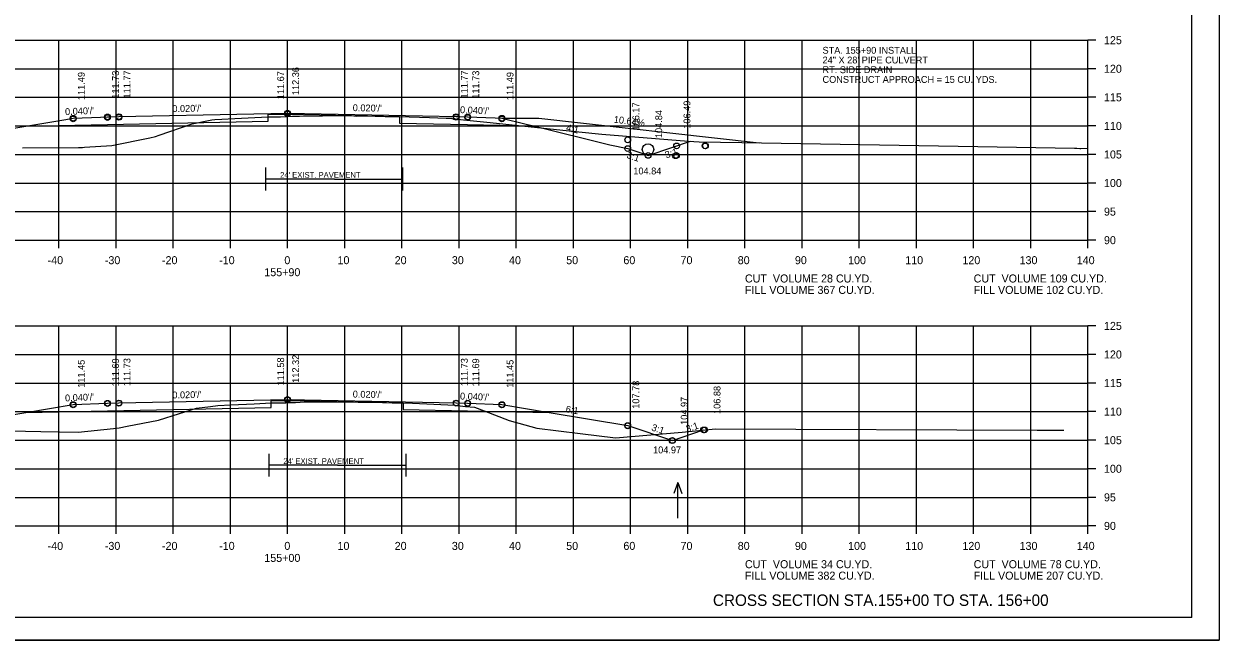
# Model space of a CAD drawing. Extents: x 1175611 to 1176402, y -433344 to -416213.
# Drawn here: x 1175734.9 to 1175943.9, y -428863.4 to -428755.6 of the extents above; entities that cross this region are included whole.
import ezdxf

# ---------------------------------------------------------------- set-up
doc = ezdxf.new("R2010")
doc.units = 0
for name, color, linetype in [('Default', 7, 'Continuous'), ('R_Alt Surface', 7, 'Continuous'), ('R_Axis', 7, 'Continuous'), ('R_Axis Annot', 7, 'Continuous'), ('R_Border', 7, 'Continuous'), ('R_Draft', 7, 'Continuous'), ('R_Drive', 7, 'Continuous'), ('R_Exist Surface', 7, 'Continuous'), ('R_Fin Surface', 7, 'Continuous'), ('R_Grid', 7, 'Continuous'), ('R_No Plot', 7, 'Continuous'), ('R_Water', 7, 'Continuous'), ('R_Water Annot', 7, 'Continuous'), ('R_Xsect Elev', 7, 'Continuous'), ('R_Xsect Slope', 7, 'Continuous')]:
    doc.layers.add(name, color=color, linetype=linetype)

msp = doc.modelspace()

# ---------------------------------------------------------------- linework, layer by layer
at = {"layer": 'R_Alt Surface'}
for p, q in [((1175789.16, -428782.75), (1175777.16, -428782.75)), ((1175789.16, -428782.75), (1175801.16, -428782.75)), ((1175789.73, -428832.83), (1175777.73, -428832.83)), ((1175789.73, -428832.83), (1175801.73, -428832.83))]:
    msp.add_line(p, q, dxfattribs=at)
for points in [[(1175735.2, -428773.48), (1175749.47, -428773.2), (1175777.59, -428772.64), (1175777.59, -428771.47), (1175780.97, -428771.4), (1175800.53, -428771.79), (1175800.53, -428772.96), (1175812.47, -428773.2), (1175823.75, -428773.42)], [(1175777.16, -428784.75), (1175777.16, -428780.75)], [(1175801.16, -428784.75), (1175801.16, -428780.75)], [(1175735.2, -428823.6), (1175749.47, -428823.31), (1175778.1, -428822.74), (1175778.1, -428821.57), (1175780.97, -428821.52), (1175801.17, -428821.92), (1175801.17, -428823.09), (1175812.47, -428823.31), (1175826.75, -428823.6)], [(1175777.73, -428834.83), (1175777.73, -428830.83)], [(1175801.73, -428834.83), (1175801.73, -428830.83)]]:
    msp.add_lwpolyline(points, dxfattribs=at)
at = {"layer": 'R_Axis'}
for p, q in [((1175920.97, -428793.45), (1175920.97, -428758.45)), ((1175922.37, -428758.45), (1175920.97, -428758.45)), ((1175922.37, -428763.45), (1175920.97, -428763.45)), ((1175922.37, -428768.45), (1175920.97, -428768.45)), ((1175922.37, -428773.45), (1175920.97, -428773.45)), ((1175922.37, -428778.45), (1175920.97, -428778.45)), ((1175922.37, -428783.45), (1175920.97, -428783.45)), ((1175922.37, -428788.45), (1175920.97, -428788.45)), ((1175640.97, -428793.45), (1175920.97, -428793.45)), ((1175740.97, -428794.85), (1175740.97, -428793.45)), ((1175750.97, -428794.85), (1175750.97, -428793.45)), ((1175760.97, -428794.85), (1175760.97, -428793.45)), ((1175770.97, -428794.85), (1175770.97, -428793.45)), ((1175780.97, -428794.85), (1175780.97, -428793.45)), ((1175790.97, -428794.85), (1175790.97, -428793.45)), ((1175800.97, -428794.85), (1175800.97, -428793.45)), ((1175810.97, -428794.85), (1175810.97, -428793.45)), ((1175820.97, -428794.85), (1175820.97, -428793.45)), ((1175830.97, -428794.85), (1175830.97, -428793.45)), ((1175840.97, -428794.85), (1175840.97, -428793.45)), ((1175850.97, -428794.85), (1175850.97, -428793.45)), ((1175860.97, -428794.85), (1175860.97, -428793.45)), ((1175870.97, -428794.85), (1175870.97, -428793.45)), ((1175880.97, -428794.85), (1175880.97, -428793.45)), ((1175890.97, -428794.85), (1175890.97, -428793.45)), ((1175900.97, -428794.85), (1175900.97, -428793.45)), ((1175910.97, -428794.85), (1175910.97, -428793.45)), ((1175920.97, -428794.85), (1175920.97, -428793.45)), ((1175922.37, -428793.45), (1175920.97, -428793.45)), ((1175920.97, -428843.45), (1175920.97, -428808.45)), ((1175922.37, -428808.45), (1175920.97, -428808.45)), ((1175922.37, -428813.45), (1175920.97, -428813.45)), ((1175922.37, -428818.45), (1175920.97, -428818.45)), ((1175922.37, -428823.45), (1175920.97, -428823.45)), ((1175922.37, -428828.45), (1175920.97, -428828.45)), ((1175922.37, -428833.45), (1175920.97, -428833.45)), ((1175922.37, -428838.45), (1175920.97, -428838.45)), ((1175640.97, -428843.45), (1175920.97, -428843.45)), ((1175740.97, -428844.85), (1175740.97, -428843.45)), ((1175750.97, -428844.85), (1175750.97, -428843.45)), ((1175760.97, -428844.85), (1175760.97, -428843.45)), ((1175770.97, -428844.85), (1175770.97, -428843.45)), ((1175780.97, -428844.85), (1175780.97, -428843.45)), ((1175790.97, -428844.85), (1175790.97, -428843.45)), ((1175800.97, -428844.85), (1175800.97, -428843.45)), ((1175810.97, -428844.85), (1175810.97, -428843.45)), ((1175820.97, -428844.85), (1175820.97, -428843.45)), ((1175830.97, -428844.85), (1175830.97, -428843.45)), ((1175840.97, -428844.85), (1175840.97, -428843.45)), ((1175850.97, -428844.85), (1175850.97, -428843.45)), ((1175860.97, -428844.85), (1175860.97, -428843.45)), ((1175870.97, -428844.85), (1175870.97, -428843.45)), ((1175880.97, -428844.85), (1175880.97, -428843.45)), ((1175890.97, -428844.85), (1175890.97, -428843.45)), ((1175900.97, -428844.85), (1175900.97, -428843.45)), ((1175910.97, -428844.85), (1175910.97, -428843.45)), ((1175920.97, -428844.85), (1175920.97, -428843.45)), ((1175922.37, -428843.45), (1175920.97, -428843.45))]:
    msp.add_line(p, q, dxfattribs=at)
at = {"layer": 'R_Border'}
for q in [(1175939.15, -428653.99), (1175622.97, -428859.45)]:
    msp.add_line((1175939.15, -428859.45), q, dxfattribs=at)
at = {"layer": 'R_Drive'}
msp.add_lwpolyline([(1175818.47, -428772.11), (1175824.91, -428772.11), (1175863.47, -428776.42)], dxfattribs=at)
at = {"layer": 'R_Exist Surface'}
for points in [[(1175734.59, -428777.27), (1175744.41, -428777.22), (1175745.09, -428777.21), (1175745.43, -428777.2), (1175750.26, -428776.88), (1175756.86, -428775.53), (1175757.86, -428775.33), (1175758.52, -428775.09), (1175764.29, -428773.07), (1175767.13, -428772.52), (1175767.72, -428772.41), (1175768.24, -428772.32), (1175769.48, -428772.26), (1175770.61, -428772.21), (1175777.59, -428771.84), (1175779.28, -428771.84), (1175779.72, -428771.84), (1175781.85, -428771.77), (1175782.25, -428771.76), (1175783.05, -428771.75), (1175786.81, -428771.67), (1175787.11, -428771.66), (1175788.99, -428771.64), (1175789.16, -428771.64), (1175789.24, -428771.64), (1175789.47, -428771.64), (1175792.57, -428771.71), (1175793.01, -428771.72), (1175794.16, -428771.7), (1175794.49, -428771.7), (1175798.07, -428771.79), (1175798.85, -428771.81), (1175800.15, -428771.8), (1175800.45, -428771.79), (1175800.5, -428771.8), (1175800.52, -428771.8), (1175805.78, -428771.98), (1175808.69, -428772.09), (1175809.63, -428772.12), (1175809.73, -428772.13), (1175811.77, -428772.36), (1175815.83, -428772.78), (1175831.9, -428774.46), (1175835.93, -428774.92), (1175851.1, -428776.11), (1175852.99, -428776.25), (1175860.45, -428776.34), (1175901.73, -428777.07), (1175918.59, -428777.37), (1175919.05, -428777.37), (1175919.54, -428777.38), (1175919.73, -428777.38), (1175920.97, -428777.37)], [(1175727.03, -428826.7), (1175737.83, -428826.9), (1175744.37, -428827.04), (1175750.53, -428826.38), (1175751.51, -428826.3), (1175752.94, -428826), (1175758.42, -428824.94), (1175762.1, -428823.78), (1175765.03, -428822.84), (1175767.47, -428822.53), (1175768.76, -428822.36), (1175771.07, -428822.25), (1175775.14, -428822.06), (1175778.1, -428821.92), (1175778.15, -428821.92), (1175778.15, -428821.92), (1175778.55, -428821.91), (1175780.68, -428821.89), (1175781.04, -428821.88), (1175782.35, -428821.83), (1175783.19, -428821.82), (1175787.12, -428821.76), (1175787.48, -428821.75), (1175789.28, -428821.71), (1175789.44, -428821.72), (1175789.73, -428821.72), (1175791.07, -428821.76), (1175791.36, -428821.76), (1175793.32, -428821.8), (1175793.79, -428821.8), (1175795.26, -428821.81), (1175795.85, -428821.82), (1175799.28, -428821.89), (1175799.79, -428821.9), (1175800.94, -428821.92), (1175801.17, -428821.92), (1175802.85, -428821.99), (1175806.54, -428822.15), (1175810.23, -428822.3), (1175812.1, -428822.53), (1175813.67, -428822.69), (1175815.34, -428823.33), (1175819.75, -428825.02), (1175822.46, -428825.78), (1175824.56, -428826.35), (1175832.17, -428827.26), (1175838.35, -428828.05), (1175850.02, -428827.02), (1175855.82, -428826.46), (1175912.1, -428826.68), (1175913.8, -428826.69), (1175913.86, -428826.7), (1175916.72, -428826.7)]]:
    msp.add_lwpolyline(points, dxfattribs=at)
at = {"layer": 'R_Fin Surface'}
for points in [[(1175724.22, -428775.31), (1175735.2, -428773.48), (1175741.82, -428772.38), (1175743.47, -428772.11), (1175748.27, -428771.91), (1175749.47, -428771.87), (1175749.87, -428771.86), (1175751.47, -428771.83), (1175775.07, -428771.35), (1175780.97, -428771.24), (1175804.57, -428771.71), (1175810.47, -428771.83), (1175810.87, -428771.83), (1175812.47, -428771.87), (1175817.27, -428772.06), (1175818.47, -428772.11), (1175822.69, -428773.16), (1175823.98, -428773.43), (1175837.36, -428776.77), (1175840.47, -428777.42), (1175842.96, -428778.25), (1175844.04, -428778.61), (1175848.16, -428777.24), (1175851.45, -428776.14)], [(1175719.06, -428826.69), (1175721.47, -428825.89), (1175735.2, -428823.6), (1175743.47, -428822.22), (1175749.47, -428821.98), (1175751.47, -428821.94), (1175780.97, -428821.35), (1175810.47, -428821.94), (1175812.47, -428821.98), (1175818.47, -428822.22), (1175826.75, -428823.6), (1175840.47, -428825.89), (1175848.28, -428828.49), (1175853.74, -428826.66)]]:
    msp.add_lwpolyline(points, dxfattribs=at)
at = {"layer": 'R_Grid'}
for p, q in [((1175640.97, -428758.45), (1175920.97, -428758.45)), ((1175740.97, -428793.45), (1175740.97, -428758.45)), ((1175750.97, -428793.45), (1175750.97, -428758.45)), ((1175760.97, -428793.45), (1175760.97, -428758.45)), ((1175770.97, -428793.45), (1175770.97, -428758.45)), ((1175780.97, -428793.45), (1175780.97, -428758.45)), ((1175790.97, -428793.45), (1175790.97, -428758.45)), ((1175800.97, -428793.45), (1175800.97, -428758.45)), ((1175810.97, -428793.45), (1175810.97, -428758.45)), ((1175820.97, -428793.45), (1175820.97, -428758.45)), ((1175830.97, -428793.45), (1175830.97, -428758.45)), ((1175840.97, -428793.45), (1175840.97, -428758.45)), ((1175850.97, -428793.45), (1175850.97, -428758.45)), ((1175860.97, -428793.45), (1175860.97, -428758.45)), ((1175870.97, -428793.45), (1175870.97, -428758.45)), ((1175880.97, -428793.45), (1175880.97, -428758.45)), ((1175890.97, -428793.45), (1175890.97, -428758.45)), ((1175900.97, -428793.45), (1175900.97, -428758.45)), ((1175910.97, -428793.45), (1175910.97, -428758.45)), ((1175920.97, -428793.45), (1175920.97, -428758.45)), ((1175640.97, -428763.45), (1175920.97, -428763.45)), ((1175640.97, -428768.45), (1175920.97, -428768.45)), ((1175640.97, -428773.45), (1175920.97, -428773.45)), ((1175640.97, -428778.45), (1175920.97, -428778.45)), ((1175640.97, -428783.45), (1175920.97, -428783.45)), ((1175640.97, -428788.45), (1175920.97, -428788.45)), ((1175640.97, -428793.45), (1175920.97, -428793.45)), ((1175640.97, -428808.45), (1175920.97, -428808.45)), ((1175740.97, -428843.45), (1175740.97, -428808.45)), ((1175750.97, -428843.45), (1175750.97, -428808.45)), ((1175760.97, -428843.45), (1175760.97, -428808.45)), ((1175770.97, -428843.45), (1175770.97, -428808.45)), ((1175780.97, -428843.45), (1175780.97, -428808.45)), ((1175790.97, -428843.45), (1175790.97, -428808.45)), ((1175800.97, -428843.45), (1175800.97, -428808.45)), ((1175810.97, -428843.45), (1175810.97, -428808.45)), ((1175820.97, -428843.45), (1175820.97, -428808.45)), ((1175830.97, -428843.45), (1175830.97, -428808.45)), ((1175840.97, -428843.45), (1175840.97, -428808.45)), ((1175850.97, -428843.45), (1175850.97, -428808.45)), ((1175860.97, -428843.45), (1175860.97, -428808.45)), ((1175870.97, -428843.45), (1175870.97, -428808.45)), ((1175880.97, -428843.45), (1175880.97, -428808.45)), ((1175890.97, -428843.45), (1175890.97, -428808.45)), ((1175900.97, -428843.45), (1175900.97, -428808.45)), ((1175910.97, -428843.45), (1175910.97, -428808.45)), ((1175920.97, -428843.45), (1175920.97, -428808.45)), ((1175640.97, -428813.45), (1175920.97, -428813.45)), ((1175640.97, -428818.45), (1175920.97, -428818.45)), ((1175640.97, -428823.45), (1175920.97, -428823.45)), ((1175640.97, -428828.45), (1175920.97, -428828.45)), ((1175640.97, -428833.45), (1175920.97, -428833.45)), ((1175640.97, -428838.45), (1175920.97, -428838.45)), ((1175640.97, -428843.45), (1175920.97, -428843.45))]:
    msp.add_line(p, q, dxfattribs=at)
at = {"layer": 'R_No Plot'}
msp.add_line((1175610.57, -428863.43), (1175943.91, -428863.43), dxfattribs=at)
msp.add_lwpolyline([(1175610.57, -428650.1), (1175943.91, -428650.1), (1175943.91, -428863.44), (1175610.57, -428863.44)], close=True, dxfattribs=at)
for centre in [(1175780.97, -428771.24), (1175780.97, -428771.36), (1175743.47, -428772.11), (1175743.47, -428772.23), (1175749.47, -428771.87), (1175749.47, -428771.99), (1175751.47, -428771.83), (1175751.47, -428771.95), (1175810.47, -428771.83), (1175810.47, -428771.95), (1175812.47, -428771.87), (1175812.47, -428771.99), (1175818.47, -428772.11), (1175818.47, -428772.23), (1175840.47, -428775.89), (1175840.47, -428777.42), (1175849.02, -428776.95), (1175853.99, -428776.95), (1175854.05, -428776.94), (1175844.04, -428778.61), (1175848.83, -428778.68), (1175848.99, -428778.61), (1175780.97, -428821.35), (1175780.97, -428821.4), (1175743.47, -428822.22), (1175743.47, -428822.27), (1175749.47, -428821.98), (1175749.47, -428822.03), (1175751.47, -428821.94), (1175751.47, -428821.99), (1175810.47, -428821.94), (1175810.47, -428821.99), (1175812.47, -428821.98), (1175812.47, -428822.03), (1175818.47, -428822.22), (1175818.47, -428822.27), (1175840.47, -428825.89), (1175840.47, -428825.94), (1175853.74, -428826.66), (1175853.74, -428826.66), (1175853.92, -428826.65), (1175848.26, -428828.53), (1175848.28, -428828.49), (1175848.28, -428828.49)]:
    msp.add_circle(centre, 0.5, dxfattribs=at)
at = {"layer": 'R_Water'}
msp.add_circle((1175844.02, -428777.56), 1, dxfattribs=at)
at = {"layer": 'R_Water Annot'}
for p, q in [((1175849.26, -428835.83), (1175848.56, -428837.75)), ((1175849.26, -428842.11), (1175849.26, -428835.83)), ((1175849.26, -428835.83), (1175849.96, -428837.75))]:
    msp.add_line(p, q, dxfattribs=at)

# ---------------------------------------------------------------- texts
at = {"layer": 'Default'}
for s, p in [('CUT  VOLUME 28 CU.YD.', (1175860.97, -428800.85)), ('CUT  VOLUME 109 CU.YD.', (1175900.97, -428800.85)), ('FILL VOLUME 367 CU.YD.', (1175860.97, -428802.85)), ('FILL VOLUME 102 CU.YD.', (1175900.97, -428802.85)), ('CUT  VOLUME 34 CU.YD.', (1175860.97, -428850.85)), ('CUT  VOLUME 78 CU.YD.', (1175900.97, -428850.85)), ('FILL VOLUME 382 CU.YD.', (1175860.97, -428852.85)), ('FILL VOLUME 207 CU.YD.', (1175900.97, -428852.85))]:
    msp.add_text(s, height=1.4, dxfattribs=at).set_placement(p)
at = {"layer": 'R_Alt Surface'}
for p in [(1175779.67, -428782.53), (1175780.23, -428832.61)]:
    msp.add_text("24' EXIST. PAVEMENT", height=1, dxfattribs=at).set_placement(p)
at = {"layer": 'R_Axis Annot'}
for s, p in [('125', (1175923.77, -428759.15)), ('120', (1175923.77, -428764.15)), ('115', (1175923.77, -428769.15)), ('110', (1175923.77, -428774.15)), ('105', (1175923.77, -428779.15)), ('100', (1175923.77, -428784.15)), ('95', (1175923.77, -428789.15)), ('90', (1175923.77, -428794.15)), ('-40', (1175739.01, -428797.65)), ('-30', (1175749.01, -428797.65)), ('-20', (1175759.01, -428797.65)), ('-10', (1175769.01, -428797.65)), ('0', (1175780.41, -428797.65)), ('10', (1175789.71, -428797.65)), ('20', (1175799.71, -428797.65)), ('30', (1175809.71, -428797.65)), ('40', (1175819.71, -428797.65)), ('50', (1175829.71, -428797.65)), ('60', (1175839.71, -428797.65)), ('70', (1175849.71, -428797.65)), ('80', (1175859.71, -428797.65)), ('90', (1175869.71, -428797.65)), ('100', (1175879.01, -428797.65)), ('110', (1175889.01, -428797.65)), ('120', (1175899.01, -428797.65)), ('130', (1175909.01, -428797.65)), ('140', (1175919.01, -428797.65)), ('155+90', (1175776.91, -428799.75)), ('125', (1175923.77, -428809.15)), ('120', (1175923.77, -428814.15)), ('115', (1175923.77, -428819.15)), ('110', (1175923.77, -428824.15)), ('105', (1175923.77, -428829.15)), ('100', (1175923.77, -428834.15)), ('95', (1175923.77, -428839.15)), ('90', (1175923.77, -428844.15)), ('-40', (1175739.01, -428847.65)), ('-30', (1175749.01, -428847.65)), ('-20', (1175759.01, -428847.65)), ('-10', (1175769.01, -428847.65)), ('0', (1175780.41, -428847.65)), ('10', (1175789.71, -428847.65)), ('20', (1175799.71, -428847.65)), ('30', (1175809.71, -428847.65)), ('40', (1175819.71, -428847.65)), ('50', (1175829.71, -428847.65)), ('60', (1175839.71, -428847.65)), ('70', (1175849.71, -428847.65)), ('80', (1175859.71, -428847.65)), ('90', (1175869.71, -428847.65)), ('100', (1175879.01, -428847.65)), ('110', (1175889.01, -428847.65)), ('120', (1175899.01, -428847.65)), ('130', (1175909.01, -428847.65)), ('140', (1175919.01, -428847.65)), ('155+00', (1175776.91, -428849.75))]:
    msp.add_text(s, height=1.4, dxfattribs=at).set_placement(p)
at = {"layer": 'R_Draft'}
msp.add_text('CROSS SECTION STA.155+00 TO STA. 156+00', height=2, dxfattribs=at).set_placement((1175855.37, -428857.45))
at = {"layer": 'R_Drive'}
msp.add_text('10.64%', height=1.2, rotation=352.8415, dxfattribs=at).set_placement((1175837.98, -428772.87))
at = {"layer": 'R_Water Annot'}
for s, p in [('STA. 155+90 INSTALL', (1175874.54, -428760.82)), ('24" X 28\' PIPE CULVERT', (1175874.54, -428762.52)), ('RT. SIDE DRAIN ', (1175874.54, -428764.22)), ('CONSTRUCT APPROACH = 15 CU. YDS.', (1175874.54, -428765.92))]:
    msp.add_text(s, height=1.2, dxfattribs=at).set_placement(p)
at = {"layer": 'R_Xsect Elev'}
for s, p in [('111.49', (1175745.49, -428768.93)), ('111.73', (1175751.49, -428768.69)), ('111.77', (1175753.49, -428768.65)), ('111.67', (1175780.37, -428768.78)), ('112.36', (1175782.99, -428768.06)), ('111.77', (1175812.49, -428768.65)), ('111.73', (1175814.49, -428768.69)), ('111.49', (1175820.49, -428768.93)), ('106.17', (1175842.49, -428774.25)), ('104.84', (1175846.49, -428775.58)), ('106.49', (1175851.43, -428773.94)), ('111.45', (1175745.49, -428819.28)), ('111.69', (1175751.49, -428819.04)), ('111.73', (1175753.49, -428819)), ('111.58', (1175780.37, -428818.87)), ('112.32', (1175782.99, -428818.41)), ('111.73', (1175812.49, -428819)), ('111.69', (1175814.49, -428819.04)), ('111.45', (1175820.49, -428819.28)), ('107.78', (1175842.49, -428822.95)), ('104.97', (1175850.95, -428825.77)), ('106.88', (1175856.69, -428823.86))]:
    msp.add_text(s, height=1.2, rotation=90, dxfattribs=at).set_placement(p)
for s, p in [('104.84', (1175841.45, -428781.94)), ('104.97', (1175844.9, -428830.75))]:
    msp.add_text(s, height=1.2, dxfattribs=at).set_placement(p)
at = {"layer": 'R_Xsect Slope'}
for s, rotation, p in [("0.040'/'", 2.2906, (1175742.07, -428771.56)), ("0.020'/'", 1.1458, (1175760.83, -428771.04)), ("0.020'/'", 358.8542, (1175792.36, -428770.86)), ("0.040'/'", 357.7094, (1175811.12, -428771.21)), ('4:1', 346.414, (1175829.59, -428774.28)), ('3:1', 341.5651, (1175840.19, -428779.03)), ('3:1', 18.4349, (1175847.22, -428779.14)), ("0.040'/'", 2.2906, (1175742.07, -428821.67)), ("0.020'/'", 1.1458, (1175760.83, -428821.15)), ("0.020'/'", 358.8542, (1175792.36, -428820.98)), ("0.040'/'", 357.7094, (1175811.12, -428821.32)), ('6:1', 350.5377, (1175829.55, -428823.56)), ('3:1', 341.5651, (1175844.53, -428826.71)), ('3:1', 18.4349, (1175850.85, -428827.1))]:
    msp.add_text(s, height=1.2, rotation=rotation, dxfattribs=at).set_placement(p)

doc.saveas('drawing.dxf')
